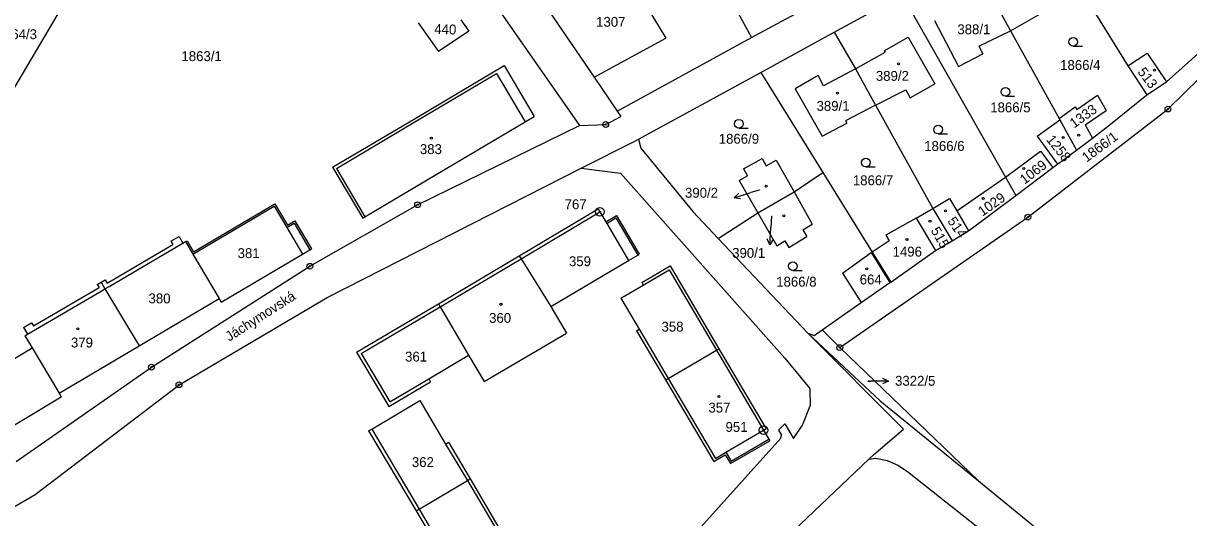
# Model space of a CAD drawing. Extents: x -763205 to -760228, y -1155311 to -1152844.
# Drawn here: x -761916.2 to -761715.4, y -1154775.3 to -1154690.1 of the extents above; entities that cross this region are included whole.
import ezdxf

# ---------------------------------------------------------------- set-up
doc = ezdxf.new("R2010")
doc.units = 0
for name, color, linetype in [('Vrstva 1', 7, 'Continuous'), ('Vrstva 15', 7, 'Continuous'), ('Vrstva 16', 7, 'Continuous'), ('Vrstva 17', 7, 'Continuous'), ('Vrstva 18', 7, 'Continuous'), ('Vrstva 19', 7, 'Continuous'), ('Vrstva 24', 7, 'Continuous'), ('Vrstva 25', 7, 'Continuous'), ('Vrstva 4', 7, 'Continuous')]:
    doc.layers.add(name, color=color, linetype=linetype)

msp = doc.modelspace()

# ---------------------------------------------------------------- linework, layer by layer
at = {"layer": 'Vrstva 1'}
for p, q in [((-761863.76, -1154645.49), (-761820.39, -1154707.72)), ((-761741.26, -1154672.44), (-761725.89, -1154697.41)), ((-761718.95, -1154704.87), (-761687.26, -1154673.67)), ((-761814.33, -1154678.17), (-761805.47, -1154692.64)), ((-761827.14, -1154685.73), (-761817.86, -1154699.39)), ((-761790.7, -1154692.54), (-761778.68, -1154685.98)), ((-761776.45, -1154691.63), (-761764.75, -1154685.25)), ((-761764.75, -1154685.25), (-761746.94, -1154716.62)), ((-761749.69, -1154684.86), (-761746.08, -1154691.37)), ((-761920.11, -1154705.19), (-761909.49, -1154687.22)), ((-761794.07, -1154686.43), (-761790.7, -1154692.54)), ((-761848.15, -1154690.01), (-761846.06, -1154693.01)), ((-761840.81, -1154689.49), (-761839.42, -1154691.44)), ((-761759.19, -1154689.59), (-761755.07, -1154697.56)), ((-761746.08, -1154691.37), (-761740.84, -1154688.42)), ((-761839.42, -1154691.44), (-761844.67, -1154694.95)), ((-761789.12, -1154698.54), (-761776.45, -1154691.63)), ((-761776.45, -1154691.63), (-761772.82, -1154697.93)), ((-761751.55, -1154694.01), (-761746.08, -1154691.37)), ((-761746.08, -1154691.37), (-761737.72, -1154706.48)), ((-761846.06, -1154693.01), (-761844.67, -1154694.95)), ((-761817.86, -1154699.39), (-761805.47, -1154692.64)), ((-761813.9, -1154705.21), (-761790.7, -1154692.54)), ((-761767.84, -1154694.81), (-761763.72, -1154692.46)), ((-761763.72, -1154692.46), (-761759.13, -1154700.53)), ((-761751.55, -1154694.01), (-761750.85, -1154695.37)), ((-761719.17, -1154700.2), (-761712.18, -1154693.92)), ((-761772.82, -1154697.93), (-761767.69, -1154695.07)), ((-761767.84, -1154694.81), (-761767.69, -1154695.07)), ((-761755.07, -1154697.56), (-761750.85, -1154695.37)), ((-761725.89, -1154697.41), (-761722.51, -1154695.21)), ((-761722.51, -1154695.21), (-761719.17, -1154700.2)), ((-761848.71, -1154706.47), (-761833.36, -1154697.37)), ((-761833.36, -1154697.37), (-761828.18, -1154706.12)), ((-761772.82, -1154697.93), (-761778.31, -1154700.87)), ((-761772.82, -1154697.93), (-761769.36, -1154704.22)), ((-761725.89, -1154697.41), (-761722.57, -1154702.44)), ((-761817.86, -1154699.39), (-761813.9, -1154705.21)), ((-761810.21, -1154710.04), (-761789.12, -1154698.54)), ((-761789.12, -1154698.54), (-761778.44, -1154715.78)), ((-761779.25, -1154699.1), (-761783.19, -1154701.36)), ((-761778.31, -1154700.87), (-761779.25, -1154699.1)), ((-761722.57, -1154702.44), (-761719.17, -1154700.2)), ((-761783.19, -1154701.36), (-761778.55, -1154709.53)), ((-761769.36, -1154704.22), (-761764.12, -1154701.56)), ((-761764.12, -1154701.56), (-761763.35, -1154702.92)), ((-761763.35, -1154702.92), (-761759.13, -1154700.53)), ((-761769.36, -1154704.22), (-761774.5, -1154706.88)), ((-761769.36, -1154704.22), (-761759.49, -1154721.99)), ((-761734.68, -1154704.92), (-761731.09, -1154702.45)), ((-761731.09, -1154702.45), (-761729.62, -1154705.11)), ((-761729.16, -1154707.69), (-761722.57, -1154702.44)), ((-761829.74, -1154707.04), (-761828.18, -1154706.12)), ((-761815.86, -1154707.52), (-761813.27, -1154706.13)), ((-761813.9, -1154705.21), (-761813.27, -1154706.13)), ((-761743.1, -1154723.5), (-761718.95, -1154704.87)), ((-761737.72, -1154706.48), (-761734.94, -1154704.47)), ((-761734.94, -1154704.47), (-761734.68, -1154704.92)), ((-761733.24, -1154707.61), (-761729.62, -1154705.11)), ((-761862.93, -1154714.9), (-761848.71, -1154706.47)), ((-761848.27, -1154721.34), (-761820.39, -1154707.72)), ((-761843.52, -1154715.22), (-761829.74, -1154707.04)), ((-761820.39, -1154707.72), (-761815.86, -1154707.52)), ((-761778.55, -1154709.53), (-761774.27, -1154707.32)), ((-761774.5, -1154706.88), (-761774.27, -1154707.32)), ((-761741.47, -1154709.52), (-761737.6, -1154706.73)), ((-761737.72, -1154706.48), (-761737.6, -1154706.73)), ((-761737.6, -1154706.73), (-761734.73, -1154711.92)), ((-761733.24, -1154707.61), (-761731.97, -1154709.88)), ((-761731.97, -1154709.88), (-761729.16, -1154707.69)), ((-761810.81, -1154710.37), (-761810.21, -1154710.04)), ((-761810.21, -1154710.04), (-761809.78, -1154711.62)), ((-761741.47, -1154709.52), (-761737.97, -1154714.36)), ((-761734.73, -1154711.92), (-761731.97, -1154709.88)), ((-761820.06, -1154715.07), (-761810.81, -1154710.37)), ((-761809.78, -1154711.62), (-761800.86, -1154722.51)), ((-761746.94, -1154716.62), (-761740.89, -1154712.11)), ((-761740.89, -1154712.11), (-761738.78, -1154714.96)), ((-761737.97, -1154714.36), (-761734.73, -1154711.92)), ((-761792.08, -1154715.19), (-761788.86, -1154713.41)), ((-761788.86, -1154713.41), (-761788.2, -1154714.62)), ((-761788.2, -1154714.62), (-761786.5, -1154713.68)), ((-761786.5, -1154713.68), (-761783.4, -1154719.15)), ((-761863.89, -1154737.33), (-761820.06, -1154715.07)), ((-761862.93, -1154714.9), (-761857.73, -1154723.65)), ((-761857.35, -1154723.41), (-761843.52, -1154715.22)), ((-761820.06, -1154715.07), (-761813.31, -1154715.92)), ((-761813.31, -1154715.92), (-761784.96, -1154747.8)), ((-761792.08, -1154715.19), (-761791.42, -1154716.39)), ((-761783.4, -1154719.15), (-761778.44, -1154715.78)), ((-761778.44, -1154715.78), (-761769.95, -1154729.5)), ((-761745.15, -1154719.77), (-761738.78, -1154714.96)), ((-761738.78, -1154714.96), (-761737.97, -1154714.36)), ((-761792.88, -1154717.2), (-761791.42, -1154716.39)), ((-761792.88, -1154717.2), (-761789.66, -1154722.77)), ((-761755.36, -1154722.38), (-761746.94, -1154716.62)), ((-761746.94, -1154716.62), (-761745.15, -1154719.77)), ((-761789.66, -1154722.77), (-761783.4, -1154719.15)), ((-761783.4, -1154719.15), (-761780.27, -1154724.69)), ((-761759.49, -1154721.99), (-761756.6, -1154720.28)), ((-761756.6, -1154720.28), (-761755.36, -1154722.38)), ((-761753.3, -1154725.87), (-761745.15, -1154719.77)), ((-761886.91, -1154729.46), (-761872.89, -1154721.19)), ((-761872.89, -1154721.19), (-761870.72, -1154724.86)), ((-761866.84, -1154731.95), (-761848.27, -1154721.34)), ((-761830.75, -1154730.13), (-761817.16, -1154722.06)), ((-761817.16, -1154722.06), (-761816.85, -1154722.58)), ((-761762.33, -1154723.66), (-761759.49, -1154721.99)), ((-761759.49, -1154721.99), (-761756.13, -1154727.55)), ((-761870.72, -1154724.86), (-761869.43, -1154724.1)), ((-761869.43, -1154724.1), (-761866.57, -1154728.95)), ((-761857.73, -1154723.65), (-761857.35, -1154723.41)), ((-761816.85, -1154722.58), (-761815.83, -1154724.3)), ((-761815.83, -1154724.3), (-761814.01, -1154723.22)), ((-761814.01, -1154723.22), (-761810.08, -1154729.86)), ((-761800.86, -1154722.51), (-761796.48, -1154727.14)), ((-761796.48, -1154727.14), (-761789.66, -1154722.77)), ((-761789.66, -1154722.77), (-761786.37, -1154728.41)), ((-761775.51, -1154745.97), (-761743.1, -1154723.5)), ((-761762.33, -1154723.66), (-761767.56, -1154726.61)), ((-761762.33, -1154723.66), (-761759.02, -1154729.26)), ((-761755.36, -1154722.38), (-761753.3, -1154725.87)), ((-761781.9, -1154725.68), (-761780.27, -1154724.69)), ((-761781.9, -1154725.68), (-761781.19, -1154726.84)), ((-761756.13, -1154727.55), (-761753.3, -1154725.87)), ((-761901.77, -1154734.84), (-761890.45, -1154728.22)), ((-761890.78, -1154727.65), (-761889.39, -1154726.84)), ((-761890.78, -1154727.65), (-761890.45, -1154728.22)), ((-761889.39, -1154726.84), (-761888.73, -1154727.98)), ((-761888.73, -1154727.98), (-761888.28, -1154727.71)), ((-761888.28, -1154727.71), (-761888.02, -1154727.56)), ((-761888.28, -1154727.71), (-761887.02, -1154729.87)), ((-761888.02, -1154727.56), (-761886.91, -1154729.46)), ((-761796.48, -1154727.14), (-761781.01, -1154743.47)), ((-761786.37, -1154728.41), (-761785, -1154727.57)), ((-761785, -1154727.57), (-761784.29, -1154728.73)), ((-761784.29, -1154728.73), (-761781.19, -1154726.84)), ((-761767.02, -1154727.57), (-761769.95, -1154729.5)), ((-761767.56, -1154726.61), (-761767.02, -1154727.57)), ((-761759.02, -1154729.26), (-761756.13, -1154727.55)), ((-761887.02, -1154729.87), (-761882.49, -1154737.49)), ((-761882.14, -1154738.14), (-761868.12, -1154729.86)), ((-761868.12, -1154729.86), (-761866.83, -1154729.1)), ((-761866.83, -1154729.1), (-761866.57, -1154728.95)), ((-761844.69, -1154738.4), (-761830.75, -1154730.13)), ((-761830.75, -1154730.13), (-761830.45, -1154730.65)), ((-761811.9, -1154730.94), (-761810.34, -1154730.02)), ((-761810.34, -1154730.02), (-761810.08, -1154729.86)), ((-761775.04, -1154733.11), (-761770.11, -1154729.6)), ((-761770.11, -1154729.6), (-761766.89, -1154734.77)), ((-761769.95, -1154729.5), (-761766.73, -1154734.7)), ((-761766.73, -1154734.7), (-761759.02, -1154729.26)), ((-761894.16, -1154749.34), (-761866.84, -1154731.95)), ((-761830.45, -1154730.65), (-761825.33, -1154738.89)), ((-761825.33, -1154738.89), (-761811.9, -1154730.94)), ((-761809.64, -1154734.77), (-761804.76, -1154731.89)), ((-761804.76, -1154731.89), (-761796.34, -1154746.15)), ((-761902.83, -1154734.7), (-761902.1, -1154734.28)), ((-761902.1, -1154734.28), (-761901.77, -1154734.84)), ((-761775.04, -1154733.11), (-761771.81, -1154738.21)), ((-761914.5, -1154742.24), (-761903.17, -1154735.61)), ((-761903.48, -1154735.08), (-761902.83, -1154734.7)), ((-761903.48, -1154735.08), (-761903.17, -1154735.61)), ((-761902.83, -1154734.7), (-761902.16, -1154735.84)), ((-761902.16, -1154735.84), (-761896.29, -1154745.65)), ((-761813.23, -1154737.47), (-761809.38, -1154735.2)), ((-761809.64, -1154734.77), (-761809.38, -1154735.2)), ((-761771.81, -1154738.21), (-761766.89, -1154734.77)), ((-761766.89, -1154734.77), (-761766.73, -1154734.7)), ((-761896.29, -1154745.65), (-761882.49, -1154737.49)), ((-761889.4, -1154752.36), (-761863.89, -1154737.33)), ((-761882.49, -1154737.49), (-761882.14, -1154738.14)), ((-761858.8, -1154746.77), (-761844.69, -1154738.4)), ((-761844.69, -1154738.4), (-761844.38, -1154738.91)), ((-761813.23, -1154737.47), (-761810.09, -1154742.8)), ((-761778.54, -1154742.92), (-761771.81, -1154738.21)), ((-761844.38, -1154738.91), (-761839.49, -1154747.27)), ((-761825.33, -1154738.89), (-761822.6, -1154743.49)), ((-761916.19, -1154742.52), (-761914.81, -1154741.71)), ((-761914.81, -1154741.71), (-761914.5, -1154742.24)), ((-761916.19, -1154742.52), (-761915.53, -1154743.65)), ((-761915.96, -1154743.91), (-761915.53, -1154743.65)), ((-761915.96, -1154743.91), (-761914.73, -1154746)), ((-761836.79, -1154751.82), (-761822.6, -1154743.49)), ((-761810.52, -1154743.05), (-761810.09, -1154742.8)), ((-761810.52, -1154743.05), (-761805.52, -1154751.52)), ((-761781.01, -1154743.47), (-761764.51, -1154760.03)), ((-761781.01, -1154743.47), (-761768.54, -1154755.11)), ((-761781.01, -1154743.47), (-761779.92, -1154743.88)), ((-761779.92, -1154743.88), (-761778.54, -1154742.92)), ((-761778.54, -1154742.92), (-761775.51, -1154745.97)), ((-761928.73, -1154754.44), (-761914.73, -1154746)), ((-761914.73, -1154746), (-761910.06, -1154753.82)), ((-761910.06, -1154753.82), (-761896.29, -1154745.65)), ((-761805.09, -1154751.26), (-761796.77, -1154746.41)), ((-761796.77, -1154746.41), (-761796.34, -1154746.15)), ((-761796.34, -1154746.15), (-761788.21, -1154759.93)), ((-761775.51, -1154745.97), (-761751.6, -1154768.9)), ((-761858.8, -1154746.77), (-761853.25, -1154756.12)), ((-761846.35, -1154751.34), (-761839.49, -1154747.27)), ((-761839.49, -1154747.27), (-761836.79, -1154751.82)), ((-761784.96, -1154747.8), (-761780.69, -1154753.01)), ((-761917.48, -1154765.57), (-761894.16, -1154749.34)), ((-761914.21, -1154771.28), (-761889.4, -1154752.36)), ((-761853.25, -1154756.12), (-761846.04, -1154751.85)), ((-761846.35, -1154751.34), (-761846.04, -1154751.85)), ((-761805.52, -1154751.52), (-761805.09, -1154751.26)), ((-761805.52, -1154751.52), (-761797.23, -1154765.57)), ((-761923.69, -1154762.8), (-761909.7, -1154754.46)), ((-761910.06, -1154753.82), (-761909.7, -1154754.46)), ((-761780.69, -1154753.01), (-761780.6, -1154756.02)), ((-761856.19, -1154760.01), (-761847.87, -1154755.1)), ((-761847.87, -1154755.1), (-761843.44, -1154762.57)), ((-761781.95, -1154759.33), (-761780.6, -1154756.02)), ((-761768.54, -1154755.11), (-761751.6, -1154768.9)), ((-761856.71, -1154760.32), (-761856.19, -1154760.01)), ((-761856.71, -1154760.32), (-761848.52, -1154774.11)), ((-761788.64, -1154760.18), (-761788.21, -1154759.93)), ((-761788.64, -1154760.18), (-761787.72, -1154761.75)), ((-761786.08, -1154760.16), (-761784.96, -1154759.11)), ((-761786.08, -1154760.16), (-761785.56, -1154761.04)), ((-761784.96, -1154759.11), (-761783.48, -1154761.64)), ((-761783.48, -1154761.64), (-761781.95, -1154759.33)), ((-761769.72, -1154764.43), (-761764.51, -1154760.03)), ((-761843.44, -1154762.57), (-761842.93, -1154762.26)), ((-761842.93, -1154762.26), (-761839.19, -1154768.57)), ((-761805.24, -1154783.27), (-761785.67, -1154761.54)), ((-761794.34, -1154765.95), (-761787.57, -1154762.01)), ((-761787.72, -1154761.75), (-761787.57, -1154762.01)), ((-761785.67, -1154761.54), (-761785.56, -1154761.04)), ((-761797.23, -1154765.57), (-761795.25, -1154764.41)), ((-761795.25, -1154764.41), (-761794.34, -1154765.95)), ((-761770.49, -1154765.16), (-761769.72, -1154764.43)), ((-761787.57, -1154781.41), (-761770.49, -1154765.16)), ((-761770.49, -1154765.16), (-761769.28, -1154765.03)), ((-761769.28, -1154765.03), (-761767.33, -1154765.41)), ((-761767.33, -1154765.41), (-761765.51, -1154766.23)), ((-761765.51, -1154766.23), (-761763.82, -1154767.28)), ((-761763.82, -1154767.28), (-761750.33, -1154777.96)), ((-761848.01, -1154773.81), (-761839.7, -1154768.88)), ((-761839.7, -1154768.88), (-761839.19, -1154768.57)), ((-761839.19, -1154768.57), (-761830.79, -1154782.91)), ((-761751.6, -1154768.9), (-761721.18, -1154793.77)), ((-761963.1, -1154799.9), (-761914.21, -1154771.28)), ((-761848.52, -1154774.11), (-761848.01, -1154773.81)), ((-761848.52, -1154774.11), (-761840.34, -1154787.91))]:
    msp.add_line(p, q, dxfattribs=at)
at = {"layer": 'Vrstva 16'}
for p, q in [((-761793.708, -1154720.141), (-761790.84, -1154719.26)), ((-761789.42, -1154718.82), (-761790.84, -1154719.26)), ((-761787.27, -1154723.31), (-761787.39, -1154725.27)), ((-761787.572, -1154728.264), (-761787.39, -1154725.27)), ((-761770.68, -1154751.72), (-761770.13, -1154751.72)), ((-761767.13, -1154751.721), (-761770.13, -1154751.72))]:
    msp.add_line(p, q, dxfattribs=at)
for points in [[(-761792.605, -1154720.326), (-761793.708, -1154720.141), (-761792.899, -1154719.37)], [(-761787.012, -1154727.297), (-761787.572, -1154728.264), (-761788.01, -1154727.236)], [(-761768.13, -1154751.221), (-761767.13, -1154751.721), (-761768.13, -1154752.221)]]:
    msp.add_lwpolyline(points, dxfattribs=at)
at = {"layer": 'Vrstva 24'}
for centre, radius in [((-761718.95, -1154704.87), 0.5), ((-761718.95, -1154704.87), 0.1), ((-761815.86, -1154707.52), 0.5), ((-761815.86, -1154707.52), 0.1), ((-761848.27, -1154721.34), 0.5), ((-761848.27, -1154721.34), 0.1), ((-761816.85, -1154722.58), 0.75), ((-761816.85, -1154722.58), 0.1), ((-761743.1, -1154723.5), 0.5), ((-761743.1, -1154723.5), 0.1), ((-761866.84, -1154731.95), 0.5), ((-761866.84, -1154731.95), 0.1), ((-761775.51, -1154745.97), 0.5), ((-761775.51, -1154745.97), 0.1), ((-761894.16, -1154749.34), 0.5), ((-761894.16, -1154749.34), 0.1), ((-761889.4, -1154752.36), 0.5), ((-761889.4, -1154752.36), 0.1), ((-761788.64, -1154760.18), 0.75), ((-761788.64, -1154760.18), 0.1)]:
    msp.add_circle(centre, radius, dxfattribs=at)
at = {"layer": 'Vrstva 25'}
for p, q in [((-761735.29, -1154694.04), (-761733.69, -1154694.04)), ((-761746.97, -1154702.65), (-761745.37, -1154702.65)), ((-761792.89, -1154708.14), (-761791.29, -1154708.14)), ((-761758.57, -1154709.16), (-761756.97, -1154709.16)), ((-761771.03, -1154714.84), (-761769.43, -1154714.84)), ((-761783.61, -1154732.67), (-761782.01, -1154732.67))]:
    msp.add_line(p, q, dxfattribs=at)
for centre, radius in [((-761735.29, -1154693.29), 0.75), ((-761765.4, -1154697.08), 0.175), ((-761721.28, -1154698.18), 0.175), ((-761775.89, -1154702.13), 0.175), ((-761746.97, -1154701.9), 0.75), ((-761792.89, -1154707.39), 0.75), ((-761758.57, -1154708.41), 0.75), ((-761845.9, -1154709.9), 0.175), ((-761737, -1154709.78), 0.175), ((-761734.33, -1154709.38), 0.175), ((-761771.03, -1154714.09), 0.75), ((-761743.8, -1154715.12), 0.175), ((-761788.18, -1154718.15), 0.175), ((-761750.79, -1154720.25), 0.175), ((-761757.29, -1154722.4), 0.175), ((-761785.15, -1154723.27), 0.175), ((-761759.96, -1154724.19), 0.175), ((-761763.93, -1154727.33), 0.175), ((-761783.61, -1154731.92), 0.75), ((-761770.83, -1154732.41), 0.175), ((-761833.91, -1154738.5), 0.175), ((-761906.85, -1154742.71), 0.175), ((-761796.34, -1154754.4), 0.175)]:
    msp.add_circle(centre, radius, dxfattribs=at)
at = {"layer": 'Vrstva 4'}
for p, q in [((-761848.45, -1154706.91), (-761834.66, -1154698.73)), ((-761834.66, -1154698.73), (-761829.74, -1154707.04)), ((-761862.24, -1154715.08), (-761848.45, -1154706.91)), ((-761862.24, -1154715.08), (-761857.35, -1154723.41)), ((-761887.02, -1154729.87), (-761872.99, -1154721.6)), ((-761872.99, -1154721.6), (-761870.82, -1154725.27)), ((-761830.45, -1154730.65), (-761816.85, -1154722.58)), ((-761815.83, -1154724.3), (-761815.68, -1154724.56)), ((-761815.68, -1154724.56), (-761814.12, -1154723.63)), ((-761814.12, -1154723.63), (-761810.34, -1154730.02)), ((-761870.82, -1154725.27), (-761869.53, -1154724.51)), ((-761870.82, -1154725.27), (-761868.12, -1154729.86)), ((-761869.53, -1154724.51), (-761866.83, -1154729.1)), ((-761815.68, -1154724.56), (-761811.9, -1154730.94)), ((-761890.12, -1154728.79), (-761888.73, -1154727.98)), ((-761901.44, -1154735.41), (-761890.12, -1154728.79)), ((-761844.38, -1154738.91), (-761830.45, -1154730.65)), ((-761809.38, -1154735.2), (-761804.94, -1154732.58)), ((-761804.94, -1154732.58), (-761796.77, -1154746.41)), ((-761914.14, -1154742.84), (-761902.81, -1154736.22)), ((-761902.81, -1154736.22), (-761902.16, -1154735.84)), ((-761902.16, -1154735.84), (-761901.44, -1154735.41)), ((-761857.98, -1154746.98), (-761844.38, -1154738.91)), ((-761915.53, -1154743.65), (-761914.14, -1154742.84)), ((-761810.09, -1154742.8), (-761805.09, -1154751.26)), ((-761796.77, -1154746.41), (-761788.64, -1154760.18)), ((-761857.98, -1154746.98), (-761853.04, -1154755.3)), ((-761853.04, -1154755.3), (-761846.35, -1154751.34)), ((-761805.09, -1154751.26), (-761796.95, -1154765.06)), ((-761856.19, -1154760.01), (-761848.01, -1154773.81)), ((-761795.14, -1154764), (-761788.64, -1154760.18)), ((-761794.23, -1154765.54), (-761787.72, -1154761.75)), ((-761843.44, -1154762.57), (-761839.7, -1154768.88)), ((-761796.95, -1154765.06), (-761795.14, -1154764)), ((-761795.14, -1154764), (-761794.23, -1154765.54)), ((-761839.7, -1154768.88), (-761831.53, -1154782.65)), ((-761848.01, -1154773.81), (-761839.82, -1154787.6))]:
    msp.add_line(p, q, dxfattribs=at)

# ---------------------------------------------------------------- texts
at = {"layer": 'Vrstva 15'}
msp.add_text('Jáchymovská', height=1.7, rotation=32.6013, dxfattribs=at).set_placement((-761880.737, -1154744.96))
at = {"layer": 'Vrstva 16'}
for s, p in [('390/2', (-761802.189, -1154720.14)), ('390/1', (-761794.056, -1154730.5)), ('3322/5', (-761765.983, -1154752.53))]:
    msp.add_text(s, height=1.7, dxfattribs=at).set_placement(p)
at = {"layer": 'Vrstva 17'}
for s, p in [('767', (-761822.935, -1154722.12)), ('951', (-761795.204, -1154760.48))]:
    msp.add_text(s, height=1.7, dxfattribs=at).set_placement(p)
at = {"layer": 'Vrstva 18'}
for s, height, p in [('1864/3', 1.7, (-761920.837, -1154692.82)), ('1863/1', 1.7, (-761888.977, -1154696.6)), ('1866/4', 1.7, (-761737.527, -1154698.13)), ('1866/5', 1.7, (-761749.577, -1154705.43)), ('1866/9', 1.7, (-761796.367, -1154710.84)), ('1866/6', 1.7, (-761760.957, -1154712.08)), ('1866/7', 1.7, (-761773.257, -1154717.99)), ('1866/8', 1.7, (-761786.467, -1154735.46)), ('3322/5', 0.1, (-761770.666, -1154751.72))]:
    msp.add_text(s, height=height, dxfattribs=at).set_placement(p)
msp.add_text('1866/1', height=1.7, rotation=36.6693, dxfattribs=at).set_placement((-761732.975, -1154714.115))
at = {"layer": 'Vrstva 19'}
for s, height, p in [('1307', 1.7, (-761817.507, -1154690.69)), ('388/1', 1.7, (-761755.243, -1154691.97)), ('389/2', 1.7, (-761769.293, -1154700)), ('389/1', 1.7, (-761779.519, -1154705.17)), ('383', 1.7, (-761847.883, -1154712.62)), ('390/2', 0.1, (-761789.406, -1154718.82)), ('390/1', 0.1, (-761787.256, -1154723.31)), ('381', 1.7, (-761879.293, -1154730.54)), ('359', 1.7, (-761822.183, -1154731.93)), ('1496', 1.7, (-761766.405, -1154730.28)), ('664', 1.7, (-761772.073, -1154735.08)), ('380', 1.7, (-761894.653, -1154738.34)), ('360', 1.7, (-761835.953, -1154741.7)), ('358', 1.7, (-761806.233, -1154743.2)), ('379', 1.7, (-761908.023, -1154745.94)), ('361', 1.7, (-761850.433, -1154748.36)), ('357', 1.7, (-761798.153, -1154757.15)), ('362', 1.7, (-761849.263, -1154766.54))]:
    msp.add_text(s, height=height, dxfattribs=at).set_placement(p)
for s, rotation, p in [('440', 357.98403, (-761845.423, -1154691.898)), ('513', 307.21997, (-761724.276, -1154698.489)), ('1333', 35.58068, (-761735.121, -1154708.232)), ('1258', 308.76696, (-761740.024, -1154710.176)), ('1069', 37.64333, (-761743.659, -1154717.93)), ('1029', 35.17961, (-761750.929, -1154723.424)), ('514', 304.87084, (-761757.044, -1154724.165)), ('515', 300.22988, (-761759.89, -1154725.785))]:
    msp.add_text(s, height=1.7, rotation=rotation, dxfattribs=at).set_placement(p)

doc.saveas('drawing.dxf')
